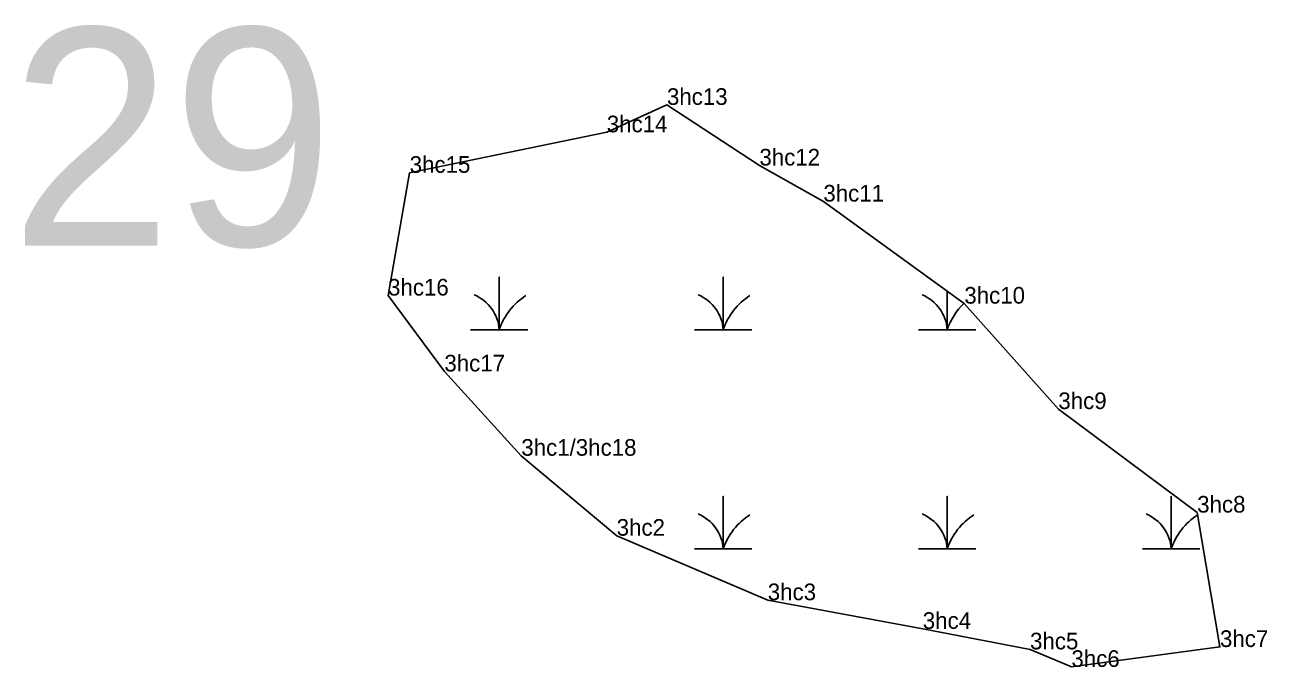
# Model space of a CAD drawing. Extents: x 2072529 to 2268796, y 436423 to 470397.
# Drawn here: x 2094811.4 to 2095184.3, y 459691.1 to 459883.9 of the extents above; entities that cross this region are included whole.
import ezdxf

# ---------------------------------------------------------------- set-up
doc = ezdxf.new("R2010")
doc.units = 0
for name, color, linetype in [('Default', 7, 'Continuous'), ('Exist Environmental Wetland Boundary', 7, 'Continuous'), ('Exist Environmental Wetland Boundary Cogo Comment', 7, 'Continuous'), ('Exist Environmental Wetland Boundary Cogo Point CELL', 7, 'Continuous'), ('Exist Hydro Swamp or Marsh', 7, 'Continuous')]:
    doc.layers.add(name, color=color, linetype=linetype)

msp = doc.modelspace()

# ---------------------------------------------------------------- linework, layer by layer
at = {"layer": 'Exist Environmental Wetland Boundary'}
msp.add_lwpolyline([(2094926.89, 459839.48), (2094986.07, 459851.64), (2095004.13, 459859.87), (2095031.89, 459841.67), (2095051.09, 459830.85), (2095093.41, 459800.2), (2095121.64, 459768.54), (2095163.32, 459737.46), (2095170.16, 459697.11), (2095125.57, 459691.13), (2095113.14, 459696.4), (2095080.94, 459702.55), (2095034.4, 459711.16), (2094989.04, 459730.52), (2094960.41, 459754.53), (2094937.31, 459779.83), (2094920.41, 459802.63)], close=True, dxfattribs=at)
at = {"layer": 'Exist Environmental Wetland Boundary Cogo Point CELL'}
for p, q in [((2095004.13, 459859.87), (2095004.13, 459859.87)), ((2094986.07, 459851.64), (2094986.07, 459851.64)), ((2095031.89, 459841.67), (2095031.89, 459841.67)), ((2094926.89, 459839.48), (2094926.89, 459839.48)), ((2095051.09, 459830.85), (2095051.09, 459830.85)), ((2094920.41, 459802.63), (2094920.41, 459802.63)), ((2095093.41, 459800.2), (2095093.41, 459800.2)), ((2094937.31, 459779.83), (2094937.31, 459779.83)), ((2095121.64, 459768.54), (2095121.64, 459768.54)), ((2094960.41, 459754.53), (2094960.41, 459754.53)), ((2095163.32, 459737.46), (2095163.32, 459737.46)), ((2094989.04, 459730.52), (2094989.04, 459730.52)), ((2095034.4, 459711.16), (2095034.4, 459711.16)), ((2095080.94, 459702.55), (2095080.94, 459702.55)), ((2095113.14, 459696.4), (2095113.14, 459696.4)), ((2095170.16, 459697.11), (2095170.16, 459697.11)), ((2095125.57, 459691.13), (2095125.57, 459691.13))]:
    msp.add_line(p, q, dxfattribs=at)
at = {"layer": 'Exist Hydro Swamp or Marsh'}
for points in [[(2094945.19, 459792.38), (2094953.79, 459792.38), (2094953.79, 459808.16), (2094953.79, 459792.38), (2094962.39, 459792.38)], [(2095012.44, 459792.38), (2095021.04, 459792.38), (2095021.04, 459808.16), (2095021.04, 459792.38), (2095029.64, 459792.38)], [(2095079.69, 459792.38), (2095088.29, 459792.38), (2095088.29, 459803.91)], [(2095088.29, 459803.91), (2095088.29, 459792.38), (2095096.89, 459792.38)], [(2095012.44, 459726.58), (2095021.04, 459726.58), (2095021.04, 459742.36), (2095021.04, 459726.58), (2095029.64, 459726.58)], [(2095079.69, 459726.58), (2095088.29, 459726.58), (2095088.29, 459742.36), (2095088.29, 459726.58), (2095096.89, 459726.58)], [(2095146.94, 459726.58), (2095155.54, 459726.58), (2095155.54, 459742.36), (2095155.54, 459726.58), (2095164.14, 459726.58)]]:
    msp.add_lwpolyline(points, dxfattribs=at)
for centre, radius, start, end in [((2094941.53, 459791.49), 12.3, 4.1403, 67.535), ((2094972.03, 459786.32), 19.22, 122.1274, 161.6222), ((2095008.78, 459791.49), 12.3, 4.1403, 67.535), ((2095039.28, 459786.32), 19.22, 122.1274, 161.6222), ((2095076.03, 459791.49), 12.3, 4.1403, 67.535), ((2095106.53, 459786.32), 19.22, 133.4504, 161.6222), ((2095008.78, 459725.69), 12.3, 4.1403, 67.535), ((2095039.28, 459720.52), 19.22, 122.1274, 161.6222), ((2095076.03, 459725.69), 12.3, 4.1403, 67.535), ((2095106.53, 459720.52), 19.22, 122.1274, 161.6222), ((2095143.28, 459725.69), 12.3, 4.1403, 67.535), ((2095173.78, 459720.52), 19.22, 122.5266, 161.6222)]:
    msp.add_arc(centre, radius, start, end, dxfattribs=at)

# ---------------------------------------------------------------- texts
at = {"layer": 'Default'}
msp.add_text('29', height=65.34, dxfattribs=at).set_placement((2094806.97, 459817.59))
at = {"layer": 'Exist Environmental Wetland Boundary Cogo Comment'}
for s, p in [('3hc13', (2095004.13, 459859.87)), ('3hc14', (2094986.07, 459851.64)), ('3hc12', (2095031.89, 459841.67)), ('3hc15', (2094926.89, 459839.48)), ('3hc11', (2095051.09, 459830.85)), ('3hc16', (2094920.41, 459802.63)), ('3hc10', (2095093.41, 459800.2)), ('3hc17', (2094937.31, 459779.83)), ('3hc9', (2095121.64, 459768.54)), ('3hc1/3hc18', (2094960.41, 459754.53)), ('3hc8', (2095163.32, 459737.46)), ('3hc2', (2094989.04, 459730.52)), ('3hc3', (2095034.4, 459711.16)), ('3hc4', (2095080.94, 459702.55)), ('3hc5', (2095113.14, 459696.4)), ('3hc7', (2095170.16, 459697.11)), ('3hc6', (2095125.57, 459691.13))]:
    msp.add_text(s, height=5, dxfattribs=at).set_placement(p)

doc.saveas('drawing.dxf')
